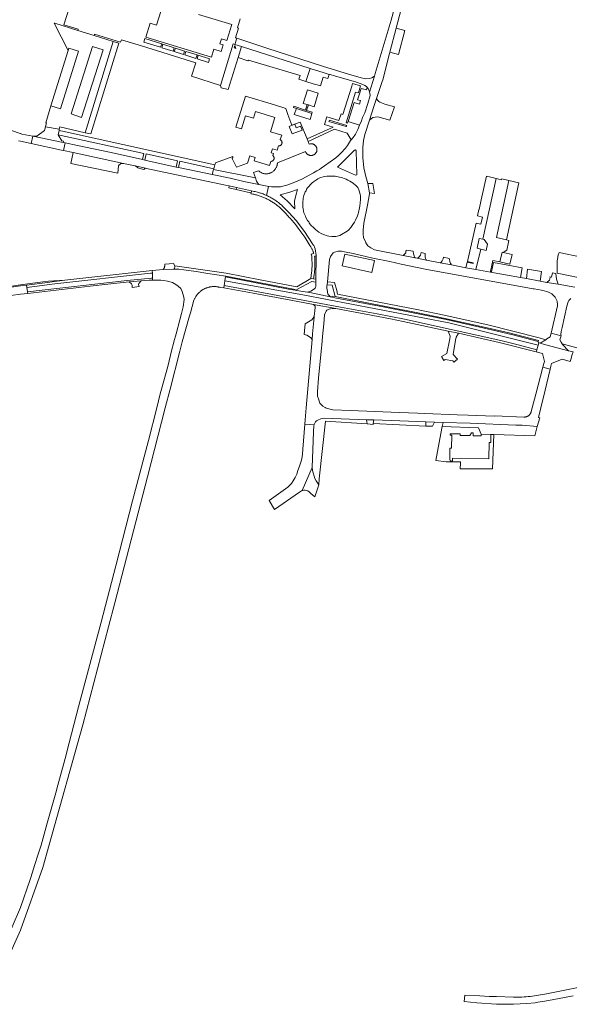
# Model space of a CAD drawing. Extents: x 146402 to 164798, y 455483 to 464134.
# Tile 537 of 575: x 163000 to 163281, y 458695 to 459199. Entities that reach past the tile are written whole.
import ezdxf

# ---------------------------------------------------------------- set-up
doc = ezdxf.new("R2010")
doc.units = 0
doc.header["$LTSCALE"] = 0.2
for name, color, linetype, lineweight in [('B-XX-VH-VERHARDING_ASFALT-GV', 252, 'CONTINUOUS', 18), ('B-XX-VH-VERHARDING_BETONSTRAATSTEEN-GV', 252, 'CONTINUOUS', 18), ('B-XX-VH-VERHARDING_GRASBETONSTEEN-GV', 252, 'CONTINUOUS', 18), ('B-XX-VH-VERHARDING_PUIN-GV', 252, 'CONTINUOUS', 18), ('B-XX-VH-VERHARDING_TEGEL-GV', 252, 'CONTINUOUS', 18)]:
    doc.layers.add(name, color=color, linetype=linetype, lineweight=lineweight)

msp = doc.modelspace()

# ---------------------------------------------------------------- linework, layer by layer
at = {"layer": 'B-XX-VH-VERHARDING_ASFALT-GV'}
for points in [[(163197.094, 459227.035), (163189.46, 459198.271), (163181.34, 459171.1), (163180.897, 459169.635), (163178.46, 459161.57), (163178.615, 459160.967), (163178.735, 459159.786), (163177.5, 459155.64), (163175.96, 459150.98), (163174.86, 459148.46), (163174.26, 459146.76), (163173.335, 459144.684), (163172.4, 459142.36), (163171.24, 459140.06), (163170.1, 459138.34), (163168.992, 459137.104), (163168.72, 459136.8), (163167.12, 459134.24), (163166.18, 459132.88), (163163.94, 459130.42), (163162.56, 459129.1), (163161.1, 459127.9), (163155.32, 459123.74), (163153.647, 459122.603), (163152.76, 459122), (163151.516, 459121.26), (163149.7, 459120.18), (163143.78, 459117.02), (163140.3, 459115.48), (163136.08, 459113.92), (163134.78, 459113.52), (163132.9, 459113.14), (163131.2, 459113.04), (163128.32, 459113.04), (163127, 459113.2), (163126.724, 459113.255), (163125.769, 459108.662), (163125.856, 459108.623), (163126.306, 459108.412), (163126.754, 459108.194), (163127.197, 459107.969), (163127.637, 459107.737), (163128.074, 459107.497), (163128.506, 459107.251), (163128.934, 459106.998), (163129.358, 459106.738), (163129.778, 459106.471), (163130.194, 459106.197), (163130.605, 459105.917), (163131.012, 459105.63), (163131.414, 459105.337), (163131.811, 459105.037), (163132.203, 459104.731), (163132.59, 459104.419), (163132.973, 459104.1), (163133.35, 459103.776), (163133.722, 459103.445), (163133.77, 459103.401), (163137.272, 459099.834), (163140.867, 459095.748), (163145.115, 459090.187), (163149.316, 459083.813), (163149.505, 459083.534), (163149.687, 459083.25), (163149.863, 459082.962), (163150.031, 459082.67), (163150.193, 459082.374), (163150.281, 459082.205), (163150.6, 459081.28), (163151.12, 459077.92), (163151.117, 459077.641), (163150.967, 459065.881), (163150.948, 459064.357), (163150.92, 459062.16), (163150.82, 459061.6), (163150.64, 459061.24), (163150.3, 459060.86), (163148.4, 459059.68), (163146.736, 459059.106), (163147.891, 459058.919), (163159.059, 459056.608), (163158.18, 459057.08), (163157.4, 459057.78), (163157.02, 459058.38), (163156.84, 459059.04), (163156.84, 459059.44), (163156.64, 459061.12), (163156.64, 459062.34), (163156.695, 459062.91), (163156.842, 459064.414), (163157.96, 459075.92), (163158.4, 459077.48), (163159.9, 459079.22), (163160.48, 459079.64), (163161.18, 459079.88), (163162.4, 459080.1), (163164.08, 459080.1), (163164.8, 459080.02), (163165.6, 459079.8), (163170, 459078.88), (163180.06, 459076.54), (163188.84, 459074.84), (163194.5, 459073.5), (163206.8, 459070.96), (163262.14, 459060.86), (163262.522, 459060.8), (163266.34, 459060.2), (163267.76, 459059.88), (163268.94, 459059.5), (163269.92, 459059.12), (163270.86, 459058.68), (163271.56, 459058.24), (163273.4, 459056.52), (163274.08, 459055.18), (163274.34, 459054.5), (163274.56, 459052.62), (163274.5, 459052.08), (163271.325, 459038.225), (163276.342, 459036.736), (163276.3, 459037.52), (163276.46, 459039.06), (163276.94, 459041.02), (163279.36, 459052), (163280, 459054.16), (163280.36, 459054.9), (163281.32, 459055.84)], [(163283.292, 459061.683), (163274.777, 459063.172), (163269.13, 459064.159), (163265.583, 459064.793), (163258.584, 459066.113), (163255.573, 459066.64), (163240.206, 459069.391), (163232.766, 459070.722), (163230.642, 459071.103), (163227.721, 459071.66), (163220.382, 459073.062), (163214.484, 459074.188), (163213.63, 459074.351), (163207.471, 459075.558), (163202.776, 459076.479), (163201.72, 459076.686), (163195.566, 459077.892), (163180.919, 459080.763), (163179.038, 459081.775), (163177.559, 459082.868), (163176.574, 459084.442), (163176.477, 459084.597), (163175.409, 459087.185), (163175.136, 459088.874), (163175.187, 459090.87), (163175.572, 459094.385), (163177.375, 459103.727), (163178.415, 459109.396), (163178.33, 459109.953), (163177.582, 459114.835), (163176.448, 459118.299), (163175.433, 459122.757), (163174.962, 459128.106), (163174.976, 459133.106), (163175.31, 459136.722), (163176.054, 459139.838), (163178.372, 459147.117), (163180.62, 459154.18), (163181.948, 459158.181), (163184.882, 459167.023), (163185.14, 459167.8), (163188.585, 459181.305), (163188.765, 459181.992), (163191.976, 459194.28), (163195.363, 459207.238)], [(162999.02, 459136.58), (163000, 459136.369), (163005.438, 459135.197), (163006.275, 459138.961), (163000.66, 459140.02), (163000, 459140.287), (162999.82, 459140.36), (162995.38, 459141.88)], [(162989.887, 458710.091), (163000, 458732.662), (163011.341, 458764.813), (163014.586, 458776.372), (163031.83, 458837.803), (163044.95, 458887.94), (163048.167, 458900.228), (163064.841, 458964.72), (163074.004, 459000), (163076.47, 459009.496), (163081.402, 459029.018), (163082.594, 459033.791), (163086.373, 459046.966), (163086.852, 459048.663), (163088.65, 459055.026), (163088.782, 459055.348), (163088.923, 459055.666), (163089.075, 459055.98), (163089.237, 459056.289), (163089.408, 459056.592), (163089.589, 459056.89), (163089.959, 459057.44), (163089.979, 459057.468), (163090.155, 459057.706), (163090.338, 459057.939), (163090.528, 459058.168), (163090.723, 459058.391), (163090.924, 459058.609), (163091.131, 459058.821), (163091.344, 459059.028), (163091.563, 459059.229), (163091.786, 459059.423), (163092.015, 459059.612), (163092.249, 459059.795), (163092.487, 459059.971), (163092.731, 459060.141), (163092.978, 459060.304), (163093.23, 459060.46), (163093.486, 459060.61), (163093.747, 459060.752), (163094.01, 459060.887), (163094.278, 459061.016), (163094.549, 459061.137), (163094.823, 459061.251), (163095.1, 459061.357), (163095.379, 459061.455), (163095.662, 459061.547), (163095.946, 459061.63), (163096.233, 459061.706), (163096.522, 459061.774), (163096.812, 459061.834), (163097.104, 459061.887), (163097.397, 459061.931), (163097.692, 459061.968), (163097.987, 459061.996), (163098.283, 459062.017), (163098.579, 459062.03), (163098.876, 459062.034), (163099.172, 459062.031), (163099.469, 459062.02), (163099.765, 459062.001), (163100.06, 459061.973), (163100.355, 459061.938), (163100.648, 459061.895), (163100.94, 459061.844), (163101.231, 459061.785), (163101.645, 459061.689), (163102.015, 459061.624), (163103.857, 459061.305), (163104.076, 459062.616), (163104.243, 459063.619), (163104.455, 459064.888), (163104.653, 459066.073), (163104.803, 459066.968), (163104.864, 459067.335), (163095.756, 459068.756), (163089.758, 459069.702), (163083.383, 459070.666), (163080.929, 459070.944), (163078.754, 459070.957), (163078.001, 459070.962), (163072.904, 459070.743), (163067.336, 459070.219), (163067.38, 459068.884), (163067.419, 459067.684), (163067.464, 459066.289), (163067.497, 459065.292), (163068.954, 459065.293), (163071.744, 459065.257), (163073.259, 459065.103), (163075.173, 459064.726), (163077.685, 459064.081), (163079.356, 459063.153), (163080.615, 459062.222), (163081.855, 459060.988), (163082.579, 459059.504), (163083.458, 459056.519), (163083.661, 459055.407), (163083.157, 459051.651), (163082.299, 459048.306), (163081.442, 459044.961), (163079.6, 459037.775), (163078.393, 459033.66), (163078.202, 459032.957), (163077.327, 459029.734), (163076.567, 459026.936), (163075.266, 459021.113), (163072.052, 459009.505), (163071.373, 459007.054), (163069.585, 459000), (163065.34, 458983.25), (163057.29, 458952.406), (163048.742, 458919.174), (163041.22, 458890.321), (163029.667, 458846.986), (163024.894, 458828.512), (163022.721, 458820.499), (163018.529, 458805.045), (163018.289, 458804.16), (163013.642, 458787.461), (163010.484, 458776.228), (163008.852, 458771.106), (163007.304, 458766.247), (163005.161, 458759.594), (163004.84, 458758.575), (163000, 458744.203), (162987.047, 458714.613)], [(162994.961, 459057.488), (163000, 459058.075), (163003.75, 459058.521), (163003.619, 459059.322), (163003.252, 459061.568), (163003.06, 459062.744), (163000.02, 459062.36), (163000, 459062.357), (162987.903, 459060.738)], [(163295.256, 458705.361), (163279.042, 458702.154), (163267.999, 458699.986), (163267.99, 458699.984), (163266.942, 458699.765), (163265.89, 458699.561), (163264.835, 458699.374), (163263.778, 458699.202), (163262.718, 458699.045), (163261.657, 458698.905), (163260.593, 458698.781), (163259.527, 458698.672), (163258.46, 458698.58), (163257.391, 458698.503), (163256.322, 458698.442), (163255.252, 458698.398), (163254.181, 458698.369), (163253.11, 458698.356), (163252.039, 458698.359), (163243.395, 458698.661), (163239.502, 458698.818), (163234.794, 458699.007), (163227.114, 458699.49), (163226.78, 458696.24), (163233.3, 458695.52), (163243.26, 458694.76), (163248.38, 458694.74), (163251.94, 458694.8), (163258.9, 458695.14), (163263.12, 458695.56), (163264.53, 458695.787), (163267.96, 458696.34), (163272.66, 458697.16), (163278.086, 458698.234), (163282.46, 458699.1)]]:
    msp.add_lwpolyline(points, dxfattribs=at)
for points in [[(163021.968, 459131.635), (163022.843, 459135.587), (163021.782, 459135.821), (163006.275, 459138.961), (163005.438, 459135.197), (163020.967, 459131.851)], [(163021.968, 459131.635), (163026.814, 459130.591), (163052.577, 459125.004), (163058.627, 459123.722), (163063.89, 459122.606), (163064.325, 459122.514), (163104.78, 459113.94), (163106.696, 459113.518), (163110.377, 459112.708), (163118.078, 459111.013), (163119.32, 459110.74), (163119.902, 459110.625), (163121.185, 459110.323), (163121.664, 459110.187), (163122.14, 459110.043), (163122.614, 459109.892), (163123.086, 459109.733), (163123.554, 459109.567), (163124.021, 459109.393), (163124.484, 459109.212), (163124.944, 459109.023), (163125.402, 459108.827), (163125.769, 459108.662), (163126.724, 459113.255), (163126.07, 459113.384), (163121.779, 459114.234), (163114.08, 459115.76), (163107.24, 459117.52), (163097.971, 459119.408), (163081.52, 459122.76), (163080.815, 459122.917), (163079.609, 459123.185), (163063.509, 459126.764), (163062.325, 459127.027), (163046.34, 459130.58), (163029.04, 459134.22), (163022.843, 459135.587)], [(163170.8, 459131.82), (163171.26, 459131.96), (163171.62, 459131.54), (163171.9, 459119.26), (163171.28, 459119.06), (163161.98, 459123.06)], [(163156.54, 459118.54), (163158.06, 459118.6), (163159.5, 459118.56), (163160.86, 459118.46), (163164.66, 459117.7), (163165.44, 459117.32), (163166.42, 459116.96), (163167.38, 459116.54), (163168.34, 459116.02), (163169.96, 459114.98), (163171.64, 459113.62), (163172.14, 459113.1), (163172.46, 459112.68), (163173, 459111.56), (163173.66, 459109.28), (163173.76, 459108.36), (163173.76, 459106.62), (163173.44, 459103.12), (163173.06, 459101.54), (163172.92, 459100.74), (163172.7, 459099.98), (163172.56, 459099.22), (163172.3, 459098.22), (163171.16, 459096.08), (163170.68, 459094.96), (163169.9, 459093.7), (163168.84, 459092.24), (163167.64, 459090.96), (163167, 459090.36), (163164.1, 459088.6), (163163.2, 459088.14), (163161.18, 459087.66), (163159.12, 459087.66), (163157.6, 459087.84), (163156.82, 459088.04), (163154.94, 459088.72), (163153.62, 459089.26), (163152.52, 459089.84), (163150.72, 459091.26), (163149.56, 459092.4), (163148.76, 459093.06), (163148.22, 459093.68), (163147.6, 459094.56), (163147.3, 459095.1), (163146.7, 459095.88), (163145.8, 459097.42), (163145.6, 459098.04), (163144.9, 459099.78), (163144.44, 459101.72), (163144.32, 459102.62), (163144.28, 459105.44), (163144.4, 459106.82), (163144.5, 459107.34), (163144.86, 459108.54), (163145.58, 459110.42), (163145.94, 459111), (163146.26, 459111.82), (163146.68, 459112.56), (163149.12, 459115.18), (163149.8, 459115.7), (163151.34, 459116.68), (163151.9, 459117.16), (163152.96, 459117.66), (163155.16, 459118.32)], [(163240.206, 459069.391), (163240.299, 459069.751), (163241.499, 459075.426), (163244.995, 459074.625), (163246.165, 459079.627), (163246.794, 459079.456), (163248.59, 459080.627), (163249.69, 459085.68), (163248.384, 459085.991), (163243.344, 459087.209), (163249.647, 459116.274), (163245.976, 459117.109), (163245.85, 459116.707), (163243.128, 459117.329), (163236.401, 459086.292), (163237.097, 459086.145), (163238.789, 459083.754), (163237.978, 459080.524), (163235.24, 459081.212), (163232.766, 459070.722)], [(163106.515, 459112.593), (163110.178, 459111.712), (163110.377, 459112.708), (163106.696, 459113.518)], [(163140.12, 459105.657), (163140.158, 459101.842), (163136.236, 459105.865), (163132.637, 459108.99), (163137.604, 459110.244), (163141.619, 459111.731), (163140.707, 459108.561)], [(163195.566, 459077.892), (163201.72, 459076.686), (163201.416, 459077.113), (163201.162, 459077.727), (163200.846, 459078.778), (163200.673, 459080.073), (163197.214, 459080.664), (163197.04, 459079.82), (163196.909, 459079.227), (163196.184, 459078.491)], [(163202.776, 459076.479), (163207.471, 459075.558), (163207.307, 459075.783), (163207.046, 459076.303), (163206.81, 459077.251), (163206.812, 459078.321), (163206.83, 459078.992), (163204.734, 459079.375), (163204.389, 459078.172), (163203.828, 459077.278), (163203.062, 459076.606)], [(163214.484, 459074.188), (163220.382, 459073.062), (163220.086, 459073.528), (163219.812, 459073.861), (163219.429, 459074.911), (163219.26, 459075.852), (163219.154, 459076.437), (163216.278, 459077.085), (163216.012, 459076.16), (163215.631, 459075.19), (163215.111, 459074.577), (163214.532, 459074.199)], [(163067.38, 459068.884), (163067.336, 459070.219), (163022.64, 459065.22), (163016.104, 459064.394), (163013.802, 459064.103), (163003.06, 459062.744), (163003.252, 459061.568), (163017.449, 459063.354), (163066.365, 459068.903)], [(163067.38, 459068.884), (163066.365, 459068.903), (163017.449, 459063.354), (163003.252, 459061.568), (163003.619, 459059.322), (163054.432, 459065.136), (163067.02, 459066.31), (163067.464, 459066.289), (163067.419, 459067.684)], [(163067.464, 459066.289), (163067.02, 459066.31), (163054.432, 459065.136), (163003.619, 459059.322), (163003.75, 459058.521), (163035.584, 459062.305), (163044.551, 459063.281), (163055.565, 459064.387), (163061.721, 459065.003), (163065.755, 459065.29), (163067.497, 459065.292)], [(163264.672, 459032.117), (163264.984, 459033.229), (163265.051, 459033.468), (163264.592, 459033.584), (163264.694, 459033.912), (163251.748, 459037.26), (163240.736, 459039.963), (163217.595, 459045.17), (163205.836, 459047.552), (163186.201, 459051.475), (163166.207, 459055.209), (163160.655, 459056.278), (163159.059, 459056.608), (163147.891, 459058.919), (163146.736, 459059.106), (163141.13, 459060.011), (163140.37, 459060.134), (163136.976, 459060.681), (163104.803, 459066.968), (163104.653, 459066.073), (163104.455, 459064.888), (163144.296, 459057.744), (163219.005, 459043.387)], [(163149.705, 459052.885), (163161.138, 459050.732), (163189.194, 459045.477), (163195.563, 459044.207), (163218.625, 459039.24), (163223.935, 459038.096), (163223.945, 459038.094), (163244.653, 459033.344), (163263.678, 459028.576), (163263.974, 459029.632), (163254.417, 459032.206), (163245.501, 459034.4), (163196.221, 459045.293), (163182.341, 459047.997), (163163.534, 459051.506), (163104.076, 459062.616), (163103.857, 459061.305), (163118.92, 459058.64), (163138.1, 459055.1)], [(163104.243, 459063.619), (163104.076, 459062.616), (163163.534, 459051.506), (163182.341, 459047.997), (163196.221, 459045.293), (163245.501, 459034.4), (163254.417, 459032.206), (163263.974, 459029.632), (163264.672, 459032.117), (163219.005, 459043.387), (163144.296, 459057.744), (163104.455, 459064.888)], [(163150.074, 458991.196), (163150.12, 458991.38), (163150.58, 458992.38), (163150.82, 458992.74), (163151.36, 458993.28), (163151.92, 458993.74), (163153.46, 458994.3), (163155.26, 458994.76), (163176.921, 458993.801), (163180.608, 458993.83), (163207.115, 458992.796), (163211.706, 458992.549), (163216.046, 458992.468), (163229.812, 458992.066), (163253.239, 458991.12), (163256.442, 458991.053), (163264.163, 458990.455), (163265.426, 458994.793), (163264.768, 458994.993), (163265.972, 459000), (163268.124, 459008.948), (163270.705, 459019.677), (163267.062, 459020.706), (163263.441, 459007.009), (163261.587, 459000), (163261.103, 458998.168), (163261.071, 458998.026), (163261.028, 458997.861), (163260.976, 458997.699), (163260.917, 458997.54), (163260.85, 458997.383), (163260.776, 458997.229), (163260.695, 458997.08), (163260.607, 458996.934), (163260.512, 458996.793), (163260.411, 458996.656), (163260.303, 458996.524), (163260.19, 458996.397), (163260.07, 458996.276), (163259.945, 458996.16), (163259.815, 458996.051), (163259.679, 458995.947), (163259.539, 458995.851), (163259.395, 458995.76), (163259.246, 458995.677), (163259.094, 458995.601), (163258.938, 458995.532), (163258.779, 458995.471), (163258.618, 458995.417), (163258.454, 458995.37), (163258.288, 458995.332), (163258.121, 458995.301), (163257.952, 458995.278), (163257.782, 458995.263), (163257.612, 458995.256), (163257.442, 458995.257), (163257.272, 458995.266), (163242.461, 458995.887), (163242.13, 458995.73), (163242.124, 458995.727), (163228.88, 458996.18), (163223.147, 458996.421), (163206.651, 458997.113), (163203.16, 458997.26), (163193.527, 458997.633), (163168.709, 458998.592), (163159.72, 458998.94), (163156.88, 458999.6), (163155.976, 459000), (163155.66, 459000.14), (163154.6, 459000.8), (163153.78, 459001.44), (163153.08, 459002.42), (163152.24, 459004.5), (163151.82, 459005.88), (163151.74, 459008.26), (163152.396, 459015.187), (163153.866, 459030.695), (163153.996, 459032.069), (163154.411, 459036.449), (163155.024, 459042.92), (163155.46, 459047.52), (163155.86, 459048.68), (163156.24, 459049.44), (163156.66, 459049.96), (163157.22, 459050.28), (163157.7, 459050.44), (163158.52, 459050.62), (163161.138, 459050.732), (163149.705, 459052.885), (163150.32, 459052.36), (163150.66, 459052), (163150.4, 459049.12), (163150.347, 459048.68), (163150.256, 459047.933), (163150.18, 459047.3), (163150.095, 459046.411), (163149.28, 459037.9), (163149.029, 459034.942), (163146.06, 459000), (163145.53, 458993.767), (163145.343, 458991.565)]]:
    msp.add_lwpolyline(points, close=True, dxfattribs=at)
at = {"layer": 'B-XX-VH-VERHARDING_BETONSTRAATSTEEN-GV'}
for points in [[(163196.427, 459193.116), (163191.976, 459194.28), (163188.765, 459181.992), (163193.215, 459180.829)], [(163050.283, 459186.505), (163047.406, 459187.397), (163033.085, 459140.747), (163035.871, 459140.115)], [(163109.492, 459185.942), (163112.979, 459184.828), (163148.13, 459173.599), (163155.14, 459171.36), (163157.729, 459170.61), (163157.737, 459170.637), (163160.951, 459169.683), (163160.949, 459169.677), (163169.98, 459167.06), (163171.28, 459166.8), (163174.136, 459165.757), (163175.948, 459164.993), (163176.777, 459164.381), (163177.261, 459163.886), (163177.787, 459163.346), (163178.305, 459162.173), (163178.46, 459161.57), (163180.897, 459169.635), (163179.566, 459168.779), (163178.325, 459168.41), (163176.356, 459168.335), (163175.681, 459168.428), (163174.15, 459168.835), (163167.58, 459170.64), (163154.88, 459174.66), (163125.88, 459184.04), (163110.514, 459189.133)], [(163024.333, 459182.806), (163015.538, 459154.427), (163020.408, 459152.889), (163029.586, 459182.528), (163024.677, 459183.959)], [(163025.92, 459150.329), (163031.216, 459148.577), (163042.15, 459183.157), (163036.826, 459184.792)], [(163111.238, 459179.174), (163116.133, 459177.556), (163116.46, 459177.839), (163142.885, 459170.029), (163142.288, 459168.12), (163145.846, 459167), (163148.13, 459173.599), (163112.979, 459184.828)], [(163167.48, 459146.44), (163173.335, 459144.684), (163174.26, 459146.76), (163174.86, 459148.46), (163175.96, 459150.98), (163177.5, 459155.64), (163178.735, 459159.786), (163178.615, 459160.967), (163178.46, 459161.57), (163178.305, 459162.173), (163177.787, 459163.346), (163177.261, 459163.886), (163176.94, 459162.65), (163174.091, 459163.459), (163173.048, 459160.167), (163172.236, 459157.602), (163173.82, 459157.16), (163173.3, 459155.38), (163170.52, 459156.16)], [(163182.427, 459157.369), (163181.948, 459158.181), (163180.62, 459154.18), (163178.372, 459147.117), (163179.312, 459147.91), (163180.088, 459148.475), (163181.246, 459148.793), (163182.635, 459148.81), (163188.842, 459147.245), (163191.258, 459154.019), (163186.266, 459155.346), (163183.651, 459156.45), (163183.117, 459156.771)], [(163006.275, 459138.961), (163021.782, 459135.821), (163021.899, 459136.343), (163021.142, 459136.514), (163019.135, 459139.714), (163019.732, 459141.909), (163019.703, 459142.576), (163012.725, 459143.775), (163012.168, 459141.948), (163012.179, 459141.951), (163008.335, 459138.968)], [(163050.754, 459124.563), (163051.32, 459124.92), (163052.577, 459125.004), (163026.814, 459130.591), (163025.76, 459125.04), (163049.68, 459120.04), (163050.12, 459123.76), (163050.4, 459124.34)], [(163059.856, 459122.725), (163063.058, 459121.931), (163063.176, 459122.106), (163063.277, 459122.261), (163063.72, 459122.543), (163063.89, 459122.606), (163058.627, 459123.722), (163059.64, 459123.2), (163059.9, 459122.82)], [(163232.766, 459070.722), (163235.24, 459081.212), (163233.391, 459081.676), (163234.507, 459086.692), (163236.401, 459086.292), (163243.128, 459117.329), (163240.412, 459117.95), (163238.134, 459118.461), (163235.435, 459106.449), (163234.42, 459101.46), (163234.319, 459101.477), (163233.581, 459098.193), (163236.14, 459097.61), (163235.309, 459093.964), (163232.91, 459094.51), (163228.428, 459074.855), (163231.434, 459074.202), (163231.332, 459073.803), (163228.338, 459074.468), (163227.721, 459071.66), (163230.642, 459071.103)], [(163248.384, 459085.991), (163254.8, 459115.103), (163249.647, 459116.274), (163243.344, 459087.209)], [(163140.12, 459105.657), (163140.707, 459108.561), (163141.619, 459111.731), (163137.604, 459110.244), (163132.637, 459108.99), (163136.236, 459105.865), (163140.158, 459101.842)], [(163177.582, 459114.835), (163178.33, 459109.953), (163181.001, 459109.698), (163180.149, 459114.699)], [(163180.873, 459075.282), (163165.804, 459078.651), (163164.473, 459072.696), (163179.519, 459069.294)], [(163246.794, 459079.456), (163246.165, 459079.627), (163244.995, 459074.625), (163250.142, 459073.445), (163251.263, 459078.451)], [(163072.904, 459070.743), (163078.001, 459070.962), (163078.754, 459070.957), (163078.944, 459072.7), (163078.121, 459073.751), (163073.736, 459073.406), (163073.744, 459073.305), (163073.749, 459073.133), (163073.746, 459072.961), (163073.736, 459072.788), (163073.717, 459072.617), (163073.691, 459072.447), (163073.656, 459072.278), (163073.614, 459072.111), (163073.564, 459071.945), (163073.507, 459071.783), (163073.442, 459071.623), (163073.37, 459071.466), (163073.29, 459071.313), (163073.204, 459071.164), (163073.11, 459071.019), (163073.01, 459070.879)], [(163255.573, 459066.64), (163256.434, 459071.591), (163241.765, 459074.3), (163240.846, 459069.62), (163240.299, 459069.751), (163240.206, 459069.391)], [(163258.584, 459066.113), (163265.583, 459064.793), (163266.282, 459069.793), (163259.25, 459070.988)], [(163140.37, 459060.134), (163140.443, 459060.537), (163104.864, 459067.335), (163104.803, 459066.968), (163136.976, 459060.681)], [(163269.13, 459064.159), (163274.777, 459063.172), (163274.046, 459065.884), (163273.591, 459068.725), (163271.901, 459069.032), (163271.498, 459066.841), (163270.529, 459066.989), (163270.681, 459066.688), (163270.429, 459065.352)], [(163264.694, 459033.912), (163264.801, 459034.254), (163264.866, 459034.485), (163249.869, 459038.316), (163238.6, 459040.964), (163216.24, 459045.865), (163203.088, 459048.566), (163160.842, 459056.881), (163159.299, 459057.166), (163159.059, 459056.608), (163160.655, 459056.278), (163166.207, 459055.209), (163186.201, 459051.475), (163205.836, 459047.552), (163217.595, 459045.17), (163240.736, 459039.963), (163251.748, 459037.26)], [(163149.029, 459034.942), (163149.28, 459037.9), (163150.095, 459046.411), (163150.18, 459047.3), (163149.98, 459046.42), (163148.96, 459045.06), (163145.44, 459042.96), (163145.197, 459039.389), (163145.064, 459037.426), (163145.593, 459037.392), (163146.341, 459037.072), (163147.753, 459036.328), (163148.418, 459035.799)], [(163280.125, 459029.196), (163277.129, 459032.367), (163276.883, 459032.803), (163276.409, 459033.644), (163275.79, 459034.743), (163276.342, 459036.736), (163271.325, 459038.225), (163270.76, 459036.273), (163269.144, 459035.205), (163268.524, 459034.795), (163265.58, 459033.06), (163267.855, 459032.456)], [(163267.564, 459022.696), (163267.062, 459020.706), (163270.705, 459019.677), (163271.121, 459021.299), (163271.461, 459022.625), (163276.949, 459024.849), (163280.958, 459023.598), (163281.305, 459024.762), (163282.05, 459027.261), (163282.443, 459028.58), (163280.125, 459029.196), (163267.855, 459032.456), (163265.58, 459033.06), (163264.984, 459033.229), (163264.672, 459032.117), (163263.974, 459029.632), (163263.678, 459028.576), (163266.81, 459027.791), (163267.796, 459023.615)], [(163143.98, 458957.59), (163149.04, 458969.46), (163149.68, 458987.68), (163150, 458990.9), (163150.074, 458991.196), (163145.343, 458991.565), (163144.26, 458978.82), (163144.08, 458976.22), (163143.74, 458973.86), (163143.46, 458972.72), (163142.6, 458970.12), (163141.78, 458967.94), (163141.2, 458966), (163140.4, 458964.28), (163139.4, 458962.56), (163138.5, 458961.22), (163136.64, 458959.34), (163127.02, 458952.52), (163129.865, 458947.938), (163142.54, 458956.8), (163143.64, 458957.5)], [(163152.56, 458960.64), (163152.663, 458963.572), (163155.813, 458993.211), (163177.242, 458991.711), (163176.921, 458993.801), (163155.26, 458994.76), (163153.46, 458994.3), (163151.92, 458993.74), (163151.36, 458993.28), (163150.82, 458992.74), (163150.58, 458992.38), (163150.12, 458991.38), (163150.074, 458991.196), (163150, 458990.9), (163149.68, 458987.68), (163149.04, 458969.46), (163149.24, 458967.84), (163150.52, 458963.76), (163151.2, 458962.54)], [(163177.242, 458991.711), (163180.183, 458991.521), (163180.193, 458991.948), (163180.608, 458993.83), (163176.921, 458993.801)], [(163180.193, 458991.948), (163207.11, 458990.653), (163207.115, 458992.796), (163180.608, 458993.83)], [(163210.593, 458990.522), (163211.706, 458992.549), (163207.115, 458992.796), (163207.11, 458990.653)], [(163241.983, 458986.268), (163240.506, 458986.315), (163240.476, 458984.57), (163240.434, 458982.191), (163239.511, 458982.231), (163239.354, 458973.906), (163220.86, 458974.256), (163220.842, 458973.444), (163220.834, 458973.017), (163220.714, 458972.775), (163220.419, 458972.642), (163220.101, 458972.629), (163219.837, 458972.737), (163219.594, 458973.01), (163219.41, 458973.466), (163219.529, 458979.395), (163220.389, 458979.379), (163220.512, 458985.901), (163219.659, 458985.917), (163219.675, 458986.725), (163224.802, 458986.643), (163224.802, 458985.82), (163229.673, 458985.727), (163230.611, 458987.199), (163231.365, 458987.199), (163231.365, 458985.695), (163235.508, 458985.617), (163235.567, 458986.472), (163234.197, 458989.785), (163215.621, 458990.38), (163214.889, 458986.786), (163212.237, 458972.961), (163217.536, 458972.318), (163224.928, 458972.36), (163224.878, 458971.652), (163224.687, 458968.797), (163241.345, 458968.673)], [(163235.567, 458986.472), (163240.506, 458986.315), (163241.983, 458986.268), (163262.902, 458985.603), (163264.163, 458990.455), (163256.442, 458991.053), (163253.239, 458991.12), (163229.812, 458992.066), (163216.046, 458992.468), (163215.621, 458990.38), (163234.197, 458989.785)], [(163152.56, 458960.64), (163151.2, 458962.54), (163150.52, 458963.76), (163149.24, 458967.84), (163149.04, 458969.46), (163143.98, 458957.59), (163144.32, 458957.68), (163144.9, 458957.76), (163145.58, 458957.76), (163146.82, 458957.48), (163147.54, 458957.02), (163148.4, 458956.08), (163150.46, 458954.36)]]:
    msp.add_lwpolyline(points, close=True, dxfattribs=at)
msp.add_lwpolyline([(163286.796, 459077.143), (163275.396, 459079.393), (163274.861, 459078.016), (163274.768, 459077.587), (163274.682, 459077.155), (163274.604, 459076.722), (163274.534, 459076.288), (163274.471, 459075.853), (163274.417, 459075.416), (163274.371, 459074.979), (163274.332, 459074.541), (163274.302, 459074.102), (163274.279, 459073.663), (163274.265, 459073.223), (163274.258, 459072.784), (163274.26, 459072.344), (163274.404, 459068.821), (163285.101, 459066.718)], dxfattribs=at)
at = {"layer": 'B-XX-VH-VERHARDING_GRASBETONSTEEN-GV'}
msp.add_lwpolyline([(162987.109, 459061.081), (162987.119, 459061.053), (162987.182, 459061.01), (162987.351, 459060.894), (162987.903, 459060.738), (163000, 459062.357), (163000.02, 459062.36), (163003.06, 459062.744), (163013.802, 459064.103), (163016.104, 459064.394), (163022.64, 459065.22), (163014.342, 459064.74), (163011.393, 459064.391), (162999.991, 459062.984)], close=True, dxfattribs=at)
at = {"layer": 'B-XX-VH-VERHARDING_PUIN-GV'}
msp.add_lwpolyline([(163215.214, 459026.305), (163216.359, 459024.262), (163217.053, 459024.655), (163220.974, 459024.014), (163221.556, 459023.366), (163223.327, 459024.944), (163221.232, 459027.223), (163222.429, 459034.635), (163222.665, 459036.099), (163223.945, 459038.094), (163223.935, 459038.096), (163218.625, 459039.24), (163219.685, 459036.67), (163219.394, 459035.198), (163217.937, 459027.824)], close=True, dxfattribs=at)
at = {"layer": 'B-XX-VH-VERHARDING_TEGEL-GV'}
for points in [[(163030.446, 459222.223), (163022.19, 459195.993), (163029.523, 459193.75), (163029.466, 459193.542), (163029.334, 459193.065), (163037.59, 459190.44), (163037.76, 459190.93), (163037.841, 459191.164), (163051.114, 459187.002), (163051.597, 459188.358), (163061.898, 459185.138), (163089.568, 459176.49), (163087.431, 459169.611), (163102.164, 459164.918), (163108.746, 459186.18), (163109.492, 459185.942), (163110.514, 459189.133), (163109.94, 459189.345), (163111.44, 459194.27), (163110.876, 459194.442), (163112.297, 459199.107)], [(163090.929, 459201.317), (163107.968, 459196.098), (163105.458, 459187.904), (163104.406, 459188.226), (163102.717, 459188.754), (163101.952, 459186.258), (163103.645, 459185.74), (163102.617, 459182.384), (163098.888, 459183.527), (163097.616, 459179.377), (163064.086, 459189.648), (163066.315, 459196.802), (163069.485, 459195.814), (163071.647, 459202.752)], [(163286.323, 459030.1), (163276.883, 459032.803), (163277.129, 459032.367), (163280.125, 459029.196), (163282.443, 459028.58)]]:
    msp.add_lwpolyline(points, dxfattribs=at)
for points in [[(163012.725, 459143.775), (163019.703, 459142.576), (163020.016, 459143.712), (163020.061, 459143.698), (163033.085, 459140.747), (163047.406, 459187.397), (163037.59, 459190.44), (163029.334, 459193.065), (163017.527, 459196.745), (163017.099, 459196.878), (163024.333, 459182.806), (163024.677, 459183.959), (163029.586, 459182.528), (163020.408, 459152.889), (163015.538, 459154.427), (163012.888, 459145.878), (163013.314, 459145.749), (163012.993, 459144.653)], [(163072.15, 459186.232), (163071.591, 459184.458), (163063.043, 459187.149), (163063.602, 459188.924)], [(163025.92, 459150.329), (163036.826, 459184.792), (163042.15, 459183.157), (163031.216, 459148.577)], [(163078.496, 459184.234), (163077.938, 459182.46), (163072.224, 459184.258), (163072.782, 459186.033)], [(163083.866, 459182.544), (163083.307, 459180.769), (163078.58, 459182.257), (163079.139, 459184.032)], [(163090.221, 459180.543), (163089.662, 459178.769), (163083.948, 459180.567), (163084.507, 459182.342)], [(163102.164, 459164.918), (163102.529, 459163.756), (163106.193, 459162.804), (163111.238, 459179.174), (163112.979, 459184.828), (163109.492, 459185.942), (163108.746, 459186.18)], [(163109.157, 459184.103), (163109.564, 459185.433), (163110.049, 459183.85)], [(163090.818, 459180.355), (163096.667, 459178.514), (163096.109, 459176.739), (163090.26, 459178.58)], [(163145.846, 459167), (163149.66, 459165.8), (163151.671, 459165.194), (163153.366, 459164.683), (163154.703, 459169.185), (163157.095, 459168.475), (163157.729, 459170.61), (163155.14, 459171.36), (163148.13, 459173.599)], [(163146.551, 459155.131), (163147.128, 459154.95), (163150.039, 459154.04), (163152.206, 459160.97), (163146.628, 459162.714), (163144.462, 459155.784)], [(163146.46, 459137.561), (163147.009, 459136.248), (163160.47, 459142.54), (163166.994, 459140.561), (163168.992, 459137.104), (163170.1, 459138.34), (163171.24, 459140.06), (163172.4, 459142.36), (163173.335, 459144.684), (163167.48, 459146.44), (163167.171, 459145.596), (163166.469, 459145.858), (163171.296, 459161.519), (163172.709, 459161.171), (163173.856, 459164.819), (163169.763, 459165.98), (163169.345, 459164.645), (163164.79, 459150.076), (163163.836, 459150.374), (163162.762, 459146.939), (163156.613, 459148.862), (163155.373, 459144.896), (163159.855, 459143.579)], [(163120.154, 459117.645), (163119.138, 459120.358), (163121.687, 459121.233), (163121.916, 459121.034), (163122.155, 459120.847), (163122.403, 459120.673), (163122.66, 459120.512), (163122.925, 459120.366), (163123.198, 459120.233), (163123.477, 459120.115), (163123.762, 459120.012), (163124.052, 459119.924), (163124.347, 459119.851), (163124.644, 459119.794), (163124.945, 459119.753), (163125.247, 459119.728), (163125.55, 459119.719), (163125.853, 459119.725), (163126.155, 459119.748), (163126.456, 459119.787), (163126.754, 459119.841), (163127.049, 459119.911), (163127.34, 459119.997), (163127.626, 459120.097), (163127.907, 459120.213), (163128.18, 459120.343), (163128.447, 459120.488), (163128.705, 459120.646), (163128.955, 459120.818), (163129.195, 459121.003), (163129.426, 459121.2), (163129.645, 459121.409), (163129.853, 459121.63), (163130.05, 459121.861), (163130.234, 459122.102), (163130.404, 459122.352), (163130.562, 459122.611), (163130.705, 459122.878), (163130.835, 459123.152), (163130.949, 459123.433), (163131.049, 459123.72), (163131.133, 459124.011), (163131.202, 459124.306), (163131.255, 459124.604), (163131.293, 459124.905), (163131.315, 459125.208), (163131.32, 459125.382), (163145.691, 459131.081), (163145.774, 459130.878), (163145.872, 459130.682), (163145.984, 459130.493), (163146.109, 459130.313), (163146.248, 459130.142), (163146.398, 459129.982), (163146.559, 459129.834), (163146.731, 459129.697), (163146.912, 459129.573), (163147.102, 459129.464), (163147.3, 459129.367), (163147.503, 459129.286), (163147.713, 459129.22), (163147.926, 459129.169), (163148.143, 459129.134), (163148.361, 459129.115), (163148.581, 459129.111), (163148.8, 459129.124), (163149.017, 459129.153), (163149.232, 459129.197), (163149.444, 459129.257), (163149.65, 459129.332), (163149.85, 459129.422), (163150.043, 459129.526), (163150.228, 459129.644), (163150.404, 459129.775), (163150.57, 459129.919), (163150.725, 459130.075), (163150.868, 459130.241), (163150.999, 459130.417), (163151.116, 459130.602), (163151.22, 459130.796), (163151.309, 459130.996), (163151.384, 459131.203), (163151.443, 459131.414), (163151.487, 459131.629), (163151.515, 459131.847), (163151.527, 459132.066), (163151.523, 459132.285), (163151.503, 459132.504), (163151.467, 459132.72), (163151.416, 459132.934), (163151.349, 459133.143), (163151.267, 459133.346), (163151.171, 459133.543), (163151.06, 459133.733), (163150.936, 459133.914), (163150.799, 459134.085), (163150.65, 459134.246), (163150.49, 459134.396), (163150.319, 459134.534), (163150.138, 459134.659), (163149.949, 459134.77), (163149.752, 459134.867), (163149.549, 459134.95), (163149.34, 459135.018), (163149.127, 459135.07), (163148.911, 459135.107), (163148.692, 459135.128), (163148.473, 459135.132), (163148.254, 459135.121), (163148.081, 459135.101), (163147.558, 459134.933), (163147.009, 459136.248), (163146.46, 459137.561), (163142.887, 459146.117), (163138.732, 459144.629), (163136.666, 459150.14), (163135.54, 459153.201), (163129.876, 459154.938), (163114.988, 459159.502), (163110.068, 459143.558), (163112.934, 459142.674), (163115.012, 459149.411), (163119.019, 459148.152), (163120.045, 459151.665), (163130.074, 459148.59), (163127.817, 459141.228), (163133.506, 459139.484), (163132.804, 459137.197), (163133.111, 459136.919), (163133.227, 459136.804), (163133.332, 459136.677), (163133.423, 459136.541), (163133.501, 459136.397), (163133.565, 459136.246), (163133.613, 459136.09), (163133.647, 459135.929), (163133.664, 459135.766), (163133.665, 459135.602), (163133.651, 459135.439), (163133.62, 459135.278), (163133.574, 459135.12), (163133.513, 459134.968), (163133.437, 459134.823), (163133.348, 459134.686), (163133.245, 459134.558), (163133.131, 459134.44), (163133.006, 459134.334), (163132.871, 459134.242), (163132.727, 459134.162), (163132.577, 459134.097), (163132.421, 459134.047), (163132.261, 459134.012), (163132.098, 459133.994), (163132.088, 459133.993), (163131.818, 459133.983), (163131.138, 459131.767), (163128.729, 459132.506), (163128.138, 459130.507), (163129.238, 459130.171), (163128.92, 459129.133), (163129.063, 459129.004), (163129.179, 459128.888), (163129.283, 459128.762), (163129.375, 459128.626), (163129.453, 459128.482), (163129.517, 459128.331), (163129.565, 459128.174), (163129.598, 459128.014), (163129.616, 459127.851), (163129.617, 459127.687), (163129.602, 459127.523), (163129.572, 459127.362), (163129.526, 459127.205), (163129.465, 459127.053), (163129.389, 459126.907), (163129.3, 459126.77), (163129.197, 459126.642), (163129.083, 459126.525), (163128.958, 459126.419), (163128.823, 459126.326), (163128.679, 459126.247), (163128.529, 459126.182), (163128.373, 459126.132), (163128.212, 459126.097), (163128.05, 459126.078), (163128.04, 459126.078), (163127.986, 459126.076), (163127.318, 459123.893), (163119.443, 459126.33), (163119.981, 459128.067), (163117.217, 459128.904), (163116.243, 459125.719), (163116.08, 459125.231), (163110.314, 459123.05), (163108.242, 459127.539), (163108.449, 459128.134), (163108.574, 459128.54), (163099.676, 459125.375), (163099.454, 459124.599), (163099.395, 459124.391), (163098.812, 459122.353), (163098.704, 459121.973)], [(163141.111, 459153.164), (163148.975, 459150.634), (163149.149, 459151.193), (163146.195, 459152.112), (163147.128, 459154.95), (163146.551, 459155.131), (163145.684, 459152.369), (163139.698, 459154.262), (163139.476, 459153.69)], [(163148.001, 459147.519), (163148.975, 459150.634), (163141.111, 459153.164), (163139.871, 459150.086)], [(163157.894, 459147.233), (163166.742, 459144.422), (163166.539, 459143.868), (163157.644, 459146.549)], [(163062.325, 459127.027), (163063.509, 459126.764), (163064.165, 459129.903), (163064.17, 459129.908), (163080.307, 459126.362), (163079.609, 459123.185), (163080.815, 459122.917), (163081.444, 459126.112), (163098.812, 459122.353), (163099.395, 459124.391), (163021.48, 459141.525), (163019.732, 459141.909), (163019.135, 459139.714), (163062.999, 459130.17)], [(163137.324, 459144.001), (163140.144, 459145.093), (163140.867, 459143.226), (163143.192, 459144.126), (163143.981, 459142.089), (163138.837, 459140.097)], [(163121.779, 459114.234), (163121.128, 459115.104), (163120.679, 459115.883), (163120.154, 459117.645), (163098.704, 459121.973), (163098.67, 459121.855), (163097.971, 459119.408), (163107.24, 459117.52), (163114.08, 459115.76)], [(163117.83, 459109.885), (163118.078, 459111.013), (163110.377, 459112.708), (163110.178, 459111.712), (163117.557, 459109.94)], [(163118.783, 459109.341), (163118.919, 459109.313), (163119.208, 459109.251), (163119.682, 459109.141), (163120.155, 459109.024), (163120.625, 459108.9), (163121.094, 459108.767), (163121.56, 459108.627), (163122.024, 459108.479), (163122.486, 459108.324), (163122.944, 459108.161), (163123.4, 459107.99), (163123.854, 459107.813), (163124.304, 459107.627), (163124.751, 459107.435), (163125.195, 459107.234), (163125.636, 459107.027), (163126.073, 459106.813), (163126.506, 459106.591), (163126.936, 459106.362), (163127.362, 459106.126), (163127.784, 459105.884), (163128.202, 459105.634), (163128.616, 459105.378), (163129.026, 459105.114), (163129.431, 459104.844), (163129.832, 459104.568), (163130.228, 459104.284), (163130.619, 459103.995), (163131.006, 459103.699), (163131.387, 459103.397), (163131.764, 459103.088), (163132.136, 459102.773), (163132.502, 459102.453), (163132.863, 459102.126), (163133.612, 459101.374), (163135.246, 459099.735), (163135.772, 459099.192), (163136.321, 459098.613), (163136.863, 459098.029), (163137.401, 459097.44), (163137.932, 459096.845), (163138.457, 459096.245), (163138.976, 459095.64), (163139.489, 459095.03), (163139.996, 459094.414), (163140.496, 459093.794), (163140.991, 459093.168), (163141.479, 459092.538), (163141.96, 459091.902), (163142.436, 459091.262), (163142.905, 459090.617), (163143.367, 459089.968), (163145.253, 459087.321), (163147.942, 459083.114), (163148.098, 459082.879), (163148.277, 459082.594), (163148.45, 459082.305), (163148.616, 459082.012), (163148.775, 459081.715), (163148.927, 459081.415), (163149.072, 459081.111), (163149.209, 459080.803), (163149.339, 459080.492), (163149.462, 459080.179), (163149.577, 459079.862), (163149.685, 459079.543), (163149.785, 459079.222), (163149.877, 459078.898), (163148.631, 459078.596), (163148.831, 459077.538), (163148.838, 459077.462), (163148.887, 459076.878), (163148.929, 459076.293), (163148.962, 459075.708), (163148.988, 459075.122), (163149.005, 459074.536), (163149.014, 459073.949), (163149.016, 459073.363), (163149.009, 459072.777), (163148.995, 459072.191), (163148.972, 459071.605), (163148.942, 459071.019), (163148.903, 459070.434), (163148.856, 459069.85), (163148.802, 459069.266), (163148.48, 459066.162), (163148.599, 459066.232), (163149.808, 459066.053), (163149.876, 459066.723), (163149.878, 459066.736), (163149.973, 459067.297), (163150.059, 459067.86), (163150.138, 459068.424), (163150.209, 459068.989), (163150.272, 459069.555), (163150.327, 459070.122), (163150.374, 459070.689), (163150.413, 459071.258), (163150.444, 459071.826), (163150.467, 459072.395), (163150.482, 459072.964), (163150.489, 459073.534), (163150.488, 459074.104), (163150.479, 459074.673), (163150.462, 459075.242), (163150.437, 459075.811), (163150.404, 459076.38), (163150.363, 459076.948), (163150.314, 459077.515), (163151.117, 459077.641), (163151.12, 459077.92), (163150.6, 459081.28), (163150.281, 459082.205), (163150.193, 459082.374), (163150.031, 459082.67), (163149.863, 459082.962), (163149.687, 459083.25), (163149.505, 459083.534), (163149.316, 459083.813), (163145.115, 459090.187), (163140.867, 459095.748), (163137.272, 459099.834), (163133.77, 459103.401), (163133.722, 459103.445), (163133.35, 459103.776), (163132.973, 459104.1), (163132.59, 459104.419), (163132.203, 459104.731), (163131.811, 459105.037), (163131.414, 459105.337), (163131.012, 459105.63), (163130.605, 459105.917), (163130.194, 459106.197), (163129.778, 459106.471), (163129.358, 459106.738), (163128.934, 459106.998), (163128.506, 459107.251), (163128.074, 459107.497), (163127.637, 459107.737), (163127.197, 459107.969), (163126.754, 459108.194), (163126.306, 459108.412), (163125.856, 459108.623), (163125.769, 459108.662), (163125.402, 459108.827), (163124.944, 459109.023), (163124.484, 459109.212), (163124.021, 459109.393), (163123.554, 459109.567), (163123.086, 459109.733), (163122.614, 459109.892), (163122.14, 459110.043), (163121.664, 459110.187), (163121.185, 459110.323), (163119.902, 459110.625), (163119.32, 459110.74), (163118.078, 459111.013), (163117.83, 459109.885), (163117.757, 459109.555)], [(163104.864, 459067.335), (163140.443, 459060.537), (163140.37, 459060.134), (163141.13, 459060.011), (163141.317, 459060.502), (163148.906, 459064.66), (163150.948, 459064.357), (163150.967, 459065.881), (163149.808, 459066.053), (163148.599, 459066.232), (163148.48, 459066.162), (163141.272, 459061.916), (163122.555, 459065.493), (163105.172, 459068.817), (163078.944, 459072.7), (163078.754, 459070.957), (163080.929, 459070.944), (163083.383, 459070.666), (163089.758, 459069.702), (163095.756, 459068.756)], [(163060.483, 459063.658), (163061.721, 459065.003), (163055.565, 459064.387), (163056.76, 459063.448), (163056.983, 459062.777), (163057.121, 459061.603), (163060.621, 459062), (163060.347, 459063.134)], [(163160.842, 459056.881), (163203.088, 459048.566), (163216.24, 459045.865), (163238.6, 459040.964), (163249.869, 459038.316), (163264.866, 459034.485), (163264.801, 459034.254), (163264.694, 459033.912), (163264.592, 459033.584), (163265.051, 459033.468), (163264.984, 459033.229), (163265.58, 459033.06), (163268.524, 459034.795), (163265.176, 459035.716), (163238.949, 459042.434), (163216.554, 459047.342), (163203.385, 459050.047), (163162.069, 459058.178), (163161.621, 459059.934), (163160.549, 459064.13), (163156.842, 459064.414), (163156.695, 459062.91), (163159.354, 459062.707)]]:
    msp.add_lwpolyline(points, close=True, dxfattribs=at)

doc.saveas('drawing.dxf')
